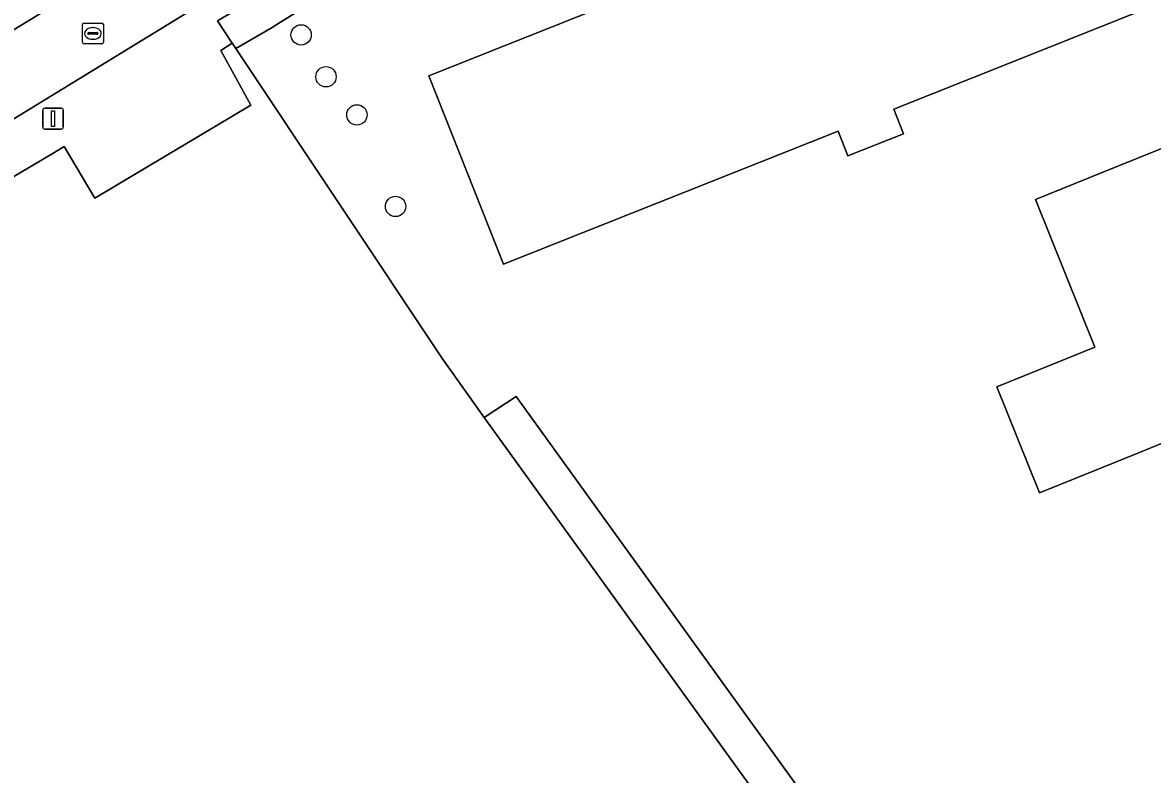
# Model space of a CAD drawing. Extents: x 164494 to 166241, y 382475 to 384495.
# Drawn here: x 164761.6 to 164815.9, y 383443.9 to 383480 of the extents above; entities that cross this region are included whole.
import ezdxf

# ---------------------------------------------------------------- set-up
doc = ezdxf.new("R2010")
doc.units = 0
for name, color, linetype in [('IMGEO_Boom', 7, 'Continuous'), ('IMGEO_Erf', 7, 'Continuous'), ('IMGEO_Grasland_overig', 7, 'Continuous'), ('IMGEO_Groenvoorziening', 7, 'Continuous'), ('IMGEO_Hek', 7, 'Continuous'), ('IMGEO_Lichtmast', 7, 'Continuous'), ('IMGEO_Pand', 7, 'Continuous'), ('IMGEO_Rijbaan_lokaal_open', 7, 'Continuous'), ('IMGEO_Rioolput', 7, 'Continuous'), ('IMGEO_Voetpad_open', 7, 'Continuous'), ('IMGEO_Waterloop', 7, 'Continuous')]:
    doc.layers.add(name, color=color, linetype=linetype)

msp = doc.modelspace()

# ---------------------------------------------------------------- linework, layer by layer
at = {"layer": 'IMGEO_Boom'}
for centre in [(164775.003, 383479.372), (164776.197, 383477.362), (164777.682, 383475.53), (164779.54, 383471.137)]:
    msp.add_circle(centre, 0.489, dxfattribs=at)
at = {"layer": 'IMGEO_Erf'}
for points in [[(164810.159, 383499.318), (164804.764, 383497.685), (164804.71, 383497.863), (164797.054, 383494.584), (164802.084, 383496.046), (164802.293, 383495.345), (164797.502, 383493.764), (164788.789, 383489.23), (164786.318, 383487.654), (164773.89, 383479.902), (164773.61, 383479.727), (164771.873, 383478.714), (164781.789, 383463.825), (164783.794, 383461.004), (164785.335, 383462.011), (164820.036, 383413.911)], [(164820.222, 383475.231), (164818.103, 383474.421), (164822.948, 383462.439), (164818.313, 383460.564), (164815.183, 383459.298), (164810.468, 383457.391), (164808.413, 383462.473), (164813.128, 383464.38), (164810.263, 383471.466), (164813.393, 383472.732), (164818.028, 383474.606), (164817.957, 383474.793), (164820.044, 383475.591), (164817.327, 383479.981), (164817.068, 383480.286), (164819.267, 383482.152), (164814.665, 383493.821), (164816.44, 383494.67), (164815.874, 383496.362), (164815.456, 383497.612)]]:
    msp.add_lwpolyline(points, dxfattribs=at)
msp.add_lwpolyline([(164810.948, 383478.786), (164803.466, 383475.813), (164803.938, 383474.624), (164801.265, 383473.562), (164800.793, 383474.75), (164784.725, 383468.365), (164782.975, 383472.768), (164781.129, 383477.414), (164811.998, 383489.681), (164815.594, 383480.632)], close=True, dxfattribs=at)
at = {"layer": 'IMGEO_Grasland_overig'}
msp.add_lwpolyline([(164887.778, 383374.96), (164868.899, 383347.969), (164867.735, 383349.418), (164867.604, 383349.581), (164867.478, 383349.751), (164820.036, 383413.911), (164785.335, 383462.011), (164783.794, 383461.004), (164814.936, 383417.889), (164860.759, 383351.899), (164863.628, 383348.657), (164866.29, 383347.427), (164868.504, 383346.799), (164869.542, 383346.844), (164871.261, 383348.045), (164877.053, 383355.622), (164887.005, 383369.619)], dxfattribs=at)
at = {"layer": 'IMGEO_Groenvoorziening'}
for points in [[(164736.073, 383464.54), (164745.588, 383470.135), (164770.361, 383485.201), (164790.471, 383497.065)], [(164814.936, 383417.889), (164783.794, 383461.004), (164781.789, 383463.825), (164771.873, 383478.714), (164771.699, 383478.975), (164771.151, 383478.63), (164772.583, 383475.997), (164765.09, 383471.534), (164763.63, 383474.017), (164763.042, 383473.669), (164743.085, 383461.862), (164740.895, 383460.566), (164741.434, 383458.132), (164740.154, 383457.849), (164740.206, 383457.698), (164741.949, 383452.648), (164743.354, 383451.363), (164744.321, 383451.166), (164746.846, 383444.411), (164745.27, 383443.883), (164743.549, 383448.824), (164741.582, 383450.474), (164737.368, 383449.485), (164750.963, 383391.02)]]:
    msp.add_lwpolyline(points, dxfattribs=at)
at = {"layer": 'IMGEO_Hek'}
msp.add_lwpolyline([(164771.699, 383478.975), (164771.151, 383478.63), (164772.583, 383475.997), (164765.09, 383471.534), (164763.63, 383474.017), (164763.042, 383473.669), (164743.085, 383461.862), (164740.895, 383460.566), (164741.434, 383458.132), (164740.154, 383457.849)], dxfattribs=at)
at = {"layer": 'IMGEO_Lichtmast'}
for p, q in [((164762.693, 383475.852), (164763.483, 383475.852)), ((164763.483, 383475.852), (164762.693, 383475.852)), ((164762.593, 383474.952), (164762.593, 383475.752)), ((164762.593, 383475.752), (164762.593, 383474.952)), ((164763.583, 383475.752), (164763.583, 383474.952)), ((164763.583, 383474.952), (164763.583, 383475.752)), ((164763.483, 383474.852), (164762.693, 383474.852)), ((164762.693, 383474.852), (164763.483, 383474.852))]:
    msp.add_line(p, q, dxfattribs=at)
msp.add_lwpolyline([(164763.013, 383475.727), (164763.163, 383475.727), (164763.163, 383474.977), (164763.013, 383474.977), (164763.013, 383475.727)], dxfattribs=at)
for centre, start, end in [((164762.693, 383475.752), 90, 180), ((164762.693, 383475.752), 90, 180), ((164763.483, 383475.752), 0, 90), ((164763.483, 383475.752), 360, 90), ((164762.693, 383474.952), 180, 270), ((164762.693, 383474.952), 180, 270), ((164763.483, 383474.952), 270, 0), ((164763.483, 383474.952), 270, 0)]:
    msp.add_arc(centre, 0.1, start, end, dxfattribs=at)
at = {"layer": 'IMGEO_Pand'}
for points in [[(164810.948, 383478.786), (164815.594, 383480.632), (164811.998, 383489.681), (164781.129, 383477.414), (164782.975, 383472.768), (164784.725, 383468.365), (164800.793, 383474.75), (164801.265, 383473.562), (164803.938, 383474.624), (164803.466, 383475.813)], [(164818.103, 383474.421), (164818.028, 383474.606), (164813.393, 383472.732), (164810.263, 383471.466), (164813.128, 383464.38), (164808.413, 383462.473), (164810.468, 383457.391), (164815.183, 383459.298), (164818.313, 383460.564), (164822.948, 383462.439)]]:
    msp.add_lwpolyline(points, close=True, dxfattribs=at)
at = {"layer": 'IMGEO_Rijbaan_lokaal_open'}
for points in [[(164808.828, 383505.036), (164796.221, 383500), (164794.753, 383499.407), (164790.471, 383497.065), (164770.361, 383485.201), (164745.588, 383470.135), (164736.073, 383464.54)], [(164737.479, 383461.248), (164741.488, 383463.681), (164747.101, 383466.722), (164771.534, 383481.679), (164771.708, 383481.781), (164792.485, 383494.012), (164796.587, 383496.145), (164806.227, 383500), (164810.262, 383501.572)]]:
    msp.add_lwpolyline(points, dxfattribs=at)
at = {"layer": 'IMGEO_Rioolput'}
for p, q in [((164764.504, 383479.016), (164764.504, 383479.868)), ((164764.579, 383479.942), (164765.431, 383479.942)), ((164764.992, 383479.722), (164765.017, 383479.722)), ((164765.505, 383479.868), (164765.505, 383479.016)), ((164764.763, 383479.436), (164764.763, 383479.448)), ((164765.201, 383479.399), (164764.803, 383479.399)), ((164764.806, 383479.485), (164765.204, 383479.485)), ((164765.015, 383479.162), (164764.99, 383479.162)), ((164765.247, 383479.448), (164765.247, 383479.436)), ((164765.431, 383478.942), (164764.579, 383478.942))]:
    msp.add_line(p, q, dxfattribs=at)
for points in [[(164764.504, 383479.016), (164764.504, 383479.868)], [(164764.579, 383479.942), (164765.431, 383479.942)], [(164765.505, 383479.868), (164765.505, 383479.016)], [(164765.431, 383478.942), (164764.579, 383478.942)]]:
    msp.add_lwpolyline(points, dxfattribs=at)
for centre, radius, start, end in [((164764.581, 383479.866), 0.0765, 91.552, 178.448), ((164764.581, 383479.866), 0.0765, 91.552, 178.448), ((164765.429, 383479.866), 0.0765, 1.552, 88.448), ((164765.429, 383479.866), 0.0765, 1.552, 88.448), ((164764.803, 383479.445), 0.0403, 85.8775, 175.7526), ((164764.8, 383479.435), 0.0366, 178.938, 274.7102), ((164765.204, 383479.442), 0.043, 264.8664, 352.4533), ((164765.208, 383479.447), 0.0386, 1.7309, 96.639), ((164764.581, 383479.018), 0.0765, 181.552, 268.448), ((164764.581, 383479.018), 0.0765, 181.552, 268.448), ((164765.429, 383479.018), 0.0765, 271.552, 358.448), ((164765.429, 383479.018), 0.0765, 271.552, 358.448)]:
    msp.add_arc(centre, radius, start, end, dxfattribs=at)
for centre, major_axis, ratio, start_param, end_param in [((164764.991, 383479.442), (-0.387, 0.002), 0.722429, 4.712389, 7.853982), ((164765.016, 383479.442), (-0.39, 0.002), 0.717154, 1.570796, 4.712389)]:
    msp.add_ellipse(centre, major_axis=major_axis, ratio=ratio, start_param=start_param, end_param=end_param, dxfattribs=at)
at = {"layer": 'IMGEO_Voetpad_open'}
msp.add_lwpolyline([(164740.895, 383460.566), (164743.085, 383461.862), (164763.042, 383473.669), (164763.63, 383474.017), (164765.09, 383471.534), (164772.583, 383475.997), (164771.151, 383478.63), (164771.699, 383478.975), (164770.982, 383480.051), (164772.275, 383480.798), (164771.708, 383481.781), (164771.534, 383481.679), (164747.101, 383466.722), (164741.488, 383463.681), (164737.479, 383461.248)], dxfattribs=at)
at = {"layer": 'IMGEO_Waterloop'}
msp.add_lwpolyline([(164786.318, 383487.654), (164785.82, 383488.625), (164772.275, 383480.798), (164770.982, 383480.051), (164771.699, 383478.975), (164771.873, 383478.714), (164773.61, 383479.727), (164773.89, 383479.902)], close=True, dxfattribs=at)

doc.saveas('drawing.dxf')
